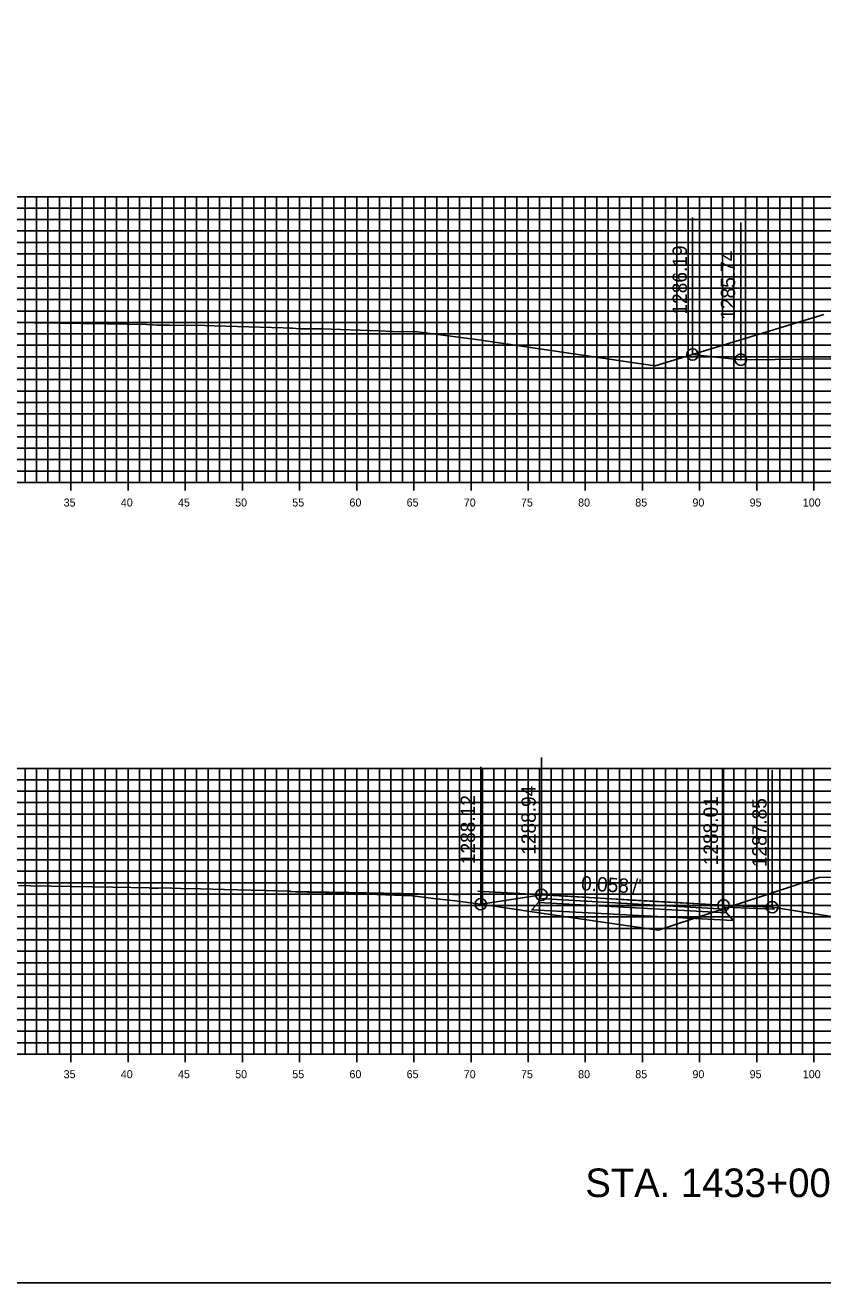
# Model space of a CAD drawing. Extents: x 674939 to 678919, y 750652 to 765176.
# Drawn here: x 678779.5 to 678849.3, y 758512.6 to 758622.6 of the extents above; entities that cross this region are included whole.
import ezdxf

# ---------------------------------------------------------------- set-up
doc = ezdxf.new("R2010")
doc.units = 0
for name, color, linetype in [('R_Alt Surface', 7, 'Continuous'), ('R_Axis', 7, 'Continuous'), ('R_Axis Annot', 7, 'Continuous'), ('R_Draft', 7, 'Continuous'), ('R_Exist Surface', 7, 'Continuous'), ('R_Fin Surface', 7, 'Continuous'), ('R_Grid', 7, 'Continuous'), ('R_No Plot', 7, 'Continuous'), ('R_Proposed Road', 7, 'Continuous'), ('R_Xsect Elev', 7, 'Continuous'), ('R_Xsect Slope', 7, 'Continuous')]:
    doc.layers.add(name, color=color, linetype=linetype)

msp = doc.modelspace()

# ---------------------------------------------------------------- linework, layer by layer
at = {"layer": 'R_Alt Surface'}
for points in [[(678824.42, 758545.83), (678840.88, 758544.9), (678841.46, 758544.24), (678823.85, 758545.17)], [(678824.55, 758546.16), (678840.75, 758545.24), (678840.88, 758544.9), (678824.42, 758545.83)]]:
    msp.add_lwpolyline(points, close=True, dxfattribs=at)
at = {"layer": 'R_Axis'}
for p, q in [((678783.53, 758581.85), (678783.53, 758583.25)), ((678788.53, 758581.85), (678788.53, 758583.25)), ((678793.53, 758581.85), (678793.53, 758583.25)), ((678798.53, 758581.85), (678798.53, 758583.25)), ((678803.53, 758581.85), (678803.53, 758583.25)), ((678808.53, 758581.85), (678808.53, 758583.25)), ((678813.53, 758581.85), (678813.53, 758583.25)), ((678818.53, 758581.85), (678818.53, 758583.25)), ((678823.53, 758581.85), (678823.53, 758583.25)), ((678828.53, 758581.85), (678828.53, 758583.25)), ((678833.53, 758581.85), (678833.53, 758583.25)), ((678838.53, 758581.85), (678838.53, 758583.25)), ((678843.53, 758581.85), (678843.53, 758583.25)), ((678848.53, 758581.85), (678848.53, 758583.25)), ((678598.53, 758582.55), (678898.53, 758582.55)), ((678598.53, 758532.55), (678898.53, 758532.55)), ((678783.53, 758531.85), (678783.53, 758533.25)), ((678788.53, 758531.85), (678788.53, 758533.25)), ((678793.53, 758531.85), (678793.53, 758533.25)), ((678798.53, 758531.85), (678798.53, 758533.25)), ((678803.53, 758531.85), (678803.53, 758533.25)), ((678808.53, 758531.85), (678808.53, 758533.25)), ((678813.53, 758531.85), (678813.53, 758533.25)), ((678818.53, 758531.85), (678818.53, 758533.25)), ((678823.53, 758531.85), (678823.53, 758533.25)), ((678828.53, 758531.85), (678828.53, 758533.25)), ((678833.53, 758531.85), (678833.53, 758533.25)), ((678838.53, 758531.85), (678838.53, 758533.25)), ((678843.53, 758531.85), (678843.53, 758533.25)), ((678848.53, 758531.85), (678848.53, 758533.25))]:
    msp.add_line(p, q, dxfattribs=at)
at = {"layer": 'R_Exist Surface'}
for points in [[(678779.28, 758596.53), (678780.34, 758596.52), (678786.73, 758596.42), (678790.18, 758596.36), (678790.7, 758596.35), (678791.05, 758596.31), (678791.13, 758596.3), (678791.99, 758596.32), (678792.16, 758596.32), (678795.26, 758596.27), (678796.06, 758596.25), (678802.1, 758596.08), (678802.71, 758596.06), (678802.71, 758596.06), (678802.88, 758596.06), (678802.96, 758596.05), (678803.48, 758596), (678803.76, 758596), (678805.48, 758596), (678810.47, 758595.81), (678811.67, 758595.77), (678813.86, 758595.72), (678814.28, 758595.66), (678819.21, 758595.03), (678833.21, 758592.96), (678834.63, 758592.74), (678849.39, 758597.24)], [(678778.96, 758547.3), (678780.03, 758547.27), (678781.83, 758547.24), (678787.2, 758547.15), (678790.38, 758547.1), (678790.57, 758547.08), (678790.78, 758547.06), (678791.2, 758547.08), (678791.58, 758547.09), (678793.16, 758547.05), (678794.86, 758547.01), (678796.97, 758546.96), (678800.47, 758546.87), (678802.58, 758546.81), (678802.62, 758546.8), (678802.67, 758546.8), (678802.83, 758546.77), (678803.17, 758546.74), (678804.22, 758546.73), (678805.07, 758546.73), (678809.5, 758546.54), (678813.38, 758546.39), (678813.4, 758546.39), (678815.49, 758546.15), (678817.18, 758545.96), (678819.77, 758545.62), (678825.65, 758544.75), (678829.85, 758544.14), (678834.91, 758543.4), (678842.57, 758545.91), (678848.96, 758548), (678852.47, 758548.02)]]:
    msp.add_lwpolyline(points, dxfattribs=at)
at = {"layer": 'R_Fin Surface'}
for points in [[(678837.91, 758593.74), (678838.67, 758593.66), (678842.13, 758593.29), (678845.13, 758593.32), (678847.3, 758593.35), (678850, 758593.38), (678853.7, 758593.43), (678855.18, 758593.61), (678855.49, 758593.65), (678861.66, 758594.41), (678863.27, 758594.61), (678867.89, 758595.17), (678870.69, 758595.51), (678873.89, 758595.88), (678877.78, 758596.34), (678879.68, 758596.56), (678884.56, 758597.12), (678885.27, 758597.2), (678888.73, 758597.59), (678891.08, 758597.53), (678897.08, 758597.37), (678897.35, 758597.36), (678897.43, 758597.36), (678898.53, 758597.34)], [(678819.38, 758545.67), (678823.58, 758546.32), (678824.69, 758546.49), (678826.99, 758546.36), (678833.6, 758545.97), (678840.62, 758545.57), (678840.82, 758545.56), (678841.46, 758545.53), (678844.09, 758545.43), (678844.88, 758545.4), (678851.87, 758544.3), (678855.06, 758543.8), (678862.11, 758542.69), (678866.78, 758541.96), (678872.79, 758541.04), (678876.79, 758542.26), (678879.02, 758542.94), (678885.69, 758544.97), (678892.28, 758546.95), (678893.66, 758547.37), (678895.97, 758548.06)], [(678844.88, 758545.4), (678872.79, 758541.04), (678895.97, 758548.06)], [(678819.13, 758546.81), (678819.13, 758546.81), (678820.09, 758546.76), (678820.11, 758546.76), (678822.81, 758546.6), (678824.56, 758546.5), (678824.69, 758546.49), (678824.69, 758546.49)], [(678802.67, 758546.79), (678807.83, 758546.68), (678807.85, 758546.68), (678816.99, 758546.51), (678817.48, 758546.52), (678817.55, 758546.53)], [(678824.69, 758546.49), (678819.38, 758545.67)]]:
    msp.add_lwpolyline(points, dxfattribs=at)
msp.add_lwpolyline([(678840.62, 758545.57), (678840.75, 758545.24), (678824.55, 758546.16), (678824.69, 758546.49)], close=True, dxfattribs=at)
at = {"layer": 'R_Grid'}
for p, q in [((678598.53, 758607.55), (678898.53, 758607.55)), ((678779.53, 758582.55), (678779.53, 758607.55)), ((678780.53, 758582.55), (678780.53, 758607.55)), ((678781.53, 758582.55), (678781.53, 758607.55)), ((678782.53, 758582.55), (678782.53, 758607.55)), ((678783.53, 758582.55), (678783.53, 758607.55)), ((678784.53, 758582.55), (678784.53, 758607.55)), ((678785.53, 758582.55), (678785.53, 758607.55)), ((678786.53, 758582.55), (678786.53, 758607.55)), ((678787.53, 758582.55), (678787.53, 758607.55)), ((678788.53, 758582.55), (678788.53, 758607.55)), ((678789.53, 758582.55), (678789.53, 758607.55)), ((678790.53, 758582.55), (678790.53, 758607.55)), ((678791.53, 758582.55), (678791.53, 758607.55)), ((678792.53, 758582.55), (678792.53, 758607.55)), ((678793.53, 758582.55), (678793.53, 758607.55)), ((678794.53, 758582.55), (678794.53, 758607.55)), ((678795.53, 758582.55), (678795.53, 758607.55)), ((678796.53, 758582.55), (678796.53, 758607.55)), ((678797.53, 758582.55), (678797.53, 758607.55)), ((678798.53, 758582.55), (678798.53, 758607.55)), ((678799.53, 758582.55), (678799.53, 758607.55)), ((678800.53, 758582.55), (678800.53, 758607.55)), ((678801.53, 758582.55), (678801.53, 758607.55)), ((678802.53, 758582.55), (678802.53, 758607.55)), ((678803.53, 758582.55), (678803.53, 758607.55)), ((678804.53, 758582.55), (678804.53, 758607.55)), ((678805.53, 758582.55), (678805.53, 758607.55)), ((678806.53, 758582.55), (678806.53, 758607.55)), ((678807.53, 758582.55), (678807.53, 758607.55)), ((678808.53, 758582.55), (678808.53, 758607.55)), ((678809.53, 758582.55), (678809.53, 758607.55)), ((678810.53, 758582.55), (678810.53, 758607.55)), ((678811.53, 758582.55), (678811.53, 758607.55)), ((678812.53, 758582.55), (678812.53, 758607.55)), ((678813.53, 758582.55), (678813.53, 758607.55)), ((678814.53, 758582.55), (678814.53, 758607.55)), ((678815.53, 758582.55), (678815.53, 758607.55)), ((678816.53, 758582.55), (678816.53, 758607.55)), ((678817.53, 758582.55), (678817.53, 758607.55)), ((678818.53, 758582.55), (678818.53, 758607.55)), ((678819.53, 758582.55), (678819.53, 758607.55)), ((678820.53, 758582.55), (678820.53, 758607.55)), ((678821.53, 758582.55), (678821.53, 758607.55)), ((678822.53, 758582.55), (678822.53, 758607.55)), ((678823.53, 758582.55), (678823.53, 758607.55)), ((678824.53, 758582.55), (678824.53, 758607.55)), ((678825.53, 758582.55), (678825.53, 758607.55)), ((678826.53, 758582.55), (678826.53, 758607.55)), ((678827.53, 758582.55), (678827.53, 758607.55)), ((678828.53, 758582.55), (678828.53, 758607.55)), ((678829.53, 758582.55), (678829.53, 758607.55)), ((678830.53, 758582.55), (678830.53, 758607.55)), ((678831.53, 758582.55), (678831.53, 758607.55)), ((678832.53, 758582.55), (678832.53, 758607.55)), ((678833.53, 758582.55), (678833.53, 758607.55)), ((678834.53, 758582.55), (678834.53, 758607.55)), ((678835.53, 758582.55), (678835.53, 758607.55)), ((678836.53, 758582.55), (678836.53, 758607.55)), ((678837.53, 758582.55), (678837.53, 758607.55)), ((678838.53, 758582.55), (678838.53, 758607.55)), ((678839.53, 758582.55), (678839.53, 758607.55)), ((678840.53, 758582.55), (678840.53, 758607.55)), ((678841.53, 758582.55), (678841.53, 758607.55)), ((678842.53, 758582.55), (678842.53, 758607.55)), ((678843.53, 758582.55), (678843.53, 758607.55)), ((678844.53, 758582.55), (678844.53, 758607.55)), ((678845.53, 758582.55), (678845.53, 758607.55)), ((678846.53, 758582.55), (678846.53, 758607.55)), ((678847.53, 758582.55), (678847.53, 758607.55)), ((678848.53, 758582.55), (678848.53, 758607.55)), ((678598.53, 758606.55), (678898.53, 758606.55)), ((678598.53, 758605.55), (678898.53, 758605.55)), ((678598.53, 758604.55), (678898.53, 758604.55)), ((678598.53, 758603.55), (678898.53, 758603.55)), ((678598.53, 758602.55), (678898.53, 758602.55)), ((678598.53, 758601.55), (678898.53, 758601.55)), ((678598.53, 758600.55), (678898.53, 758600.55)), ((678598.53, 758599.55), (678898.53, 758599.55)), ((678598.53, 758598.55), (678898.53, 758598.55)), ((678598.53, 758597.55), (678898.53, 758597.55)), ((678598.53, 758596.55), (678898.53, 758596.55)), ((678598.53, 758595.55), (678898.53, 758595.55)), ((678598.53, 758594.55), (678898.53, 758594.55)), ((678598.53, 758593.55), (678898.53, 758593.55)), ((678598.53, 758592.55), (678898.53, 758592.55)), ((678598.53, 758591.55), (678898.53, 758591.55)), ((678598.53, 758590.55), (678898.53, 758590.55)), ((678598.53, 758589.55), (678898.53, 758589.55)), ((678598.53, 758588.55), (678898.53, 758588.55)), ((678598.53, 758587.55), (678898.53, 758587.55)), ((678598.53, 758586.55), (678898.53, 758586.55)), ((678598.53, 758585.55), (678898.53, 758585.55)), ((678598.53, 758584.55), (678898.53, 758584.55)), ((678598.53, 758583.55), (678898.53, 758583.55)), ((678598.53, 758582.55), (678898.53, 758582.55)), ((678598.53, 758557.55), (678898.53, 758557.55)), ((678779.53, 758532.55), (678779.53, 758557.55)), ((678780.53, 758532.55), (678780.53, 758557.55)), ((678781.53, 758532.55), (678781.53, 758557.55)), ((678782.53, 758532.55), (678782.53, 758557.55)), ((678783.53, 758532.55), (678783.53, 758557.55)), ((678784.53, 758532.55), (678784.53, 758557.55)), ((678785.53, 758532.55), (678785.53, 758557.55)), ((678786.53, 758532.55), (678786.53, 758557.55)), ((678787.53, 758532.55), (678787.53, 758557.55)), ((678788.53, 758532.55), (678788.53, 758557.55)), ((678789.53, 758532.55), (678789.53, 758557.55)), ((678790.53, 758532.55), (678790.53, 758557.55)), ((678791.53, 758532.55), (678791.53, 758557.55)), ((678792.53, 758532.55), (678792.53, 758557.55)), ((678793.53, 758532.55), (678793.53, 758557.55)), ((678794.53, 758532.55), (678794.53, 758557.55)), ((678795.53, 758532.55), (678795.53, 758557.55)), ((678796.53, 758532.55), (678796.53, 758557.55)), ((678797.53, 758532.55), (678797.53, 758557.55)), ((678798.53, 758532.55), (678798.53, 758557.55)), ((678799.53, 758532.55), (678799.53, 758557.55)), ((678800.53, 758532.55), (678800.53, 758557.55)), ((678801.53, 758532.55), (678801.53, 758557.55)), ((678802.53, 758532.55), (678802.53, 758557.55)), ((678803.53, 758532.55), (678803.53, 758557.55)), ((678804.53, 758532.55), (678804.53, 758557.55)), ((678805.53, 758532.55), (678805.53, 758557.55)), ((678806.53, 758532.55), (678806.53, 758557.55)), ((678807.53, 758532.55), (678807.53, 758557.55)), ((678808.53, 758532.55), (678808.53, 758557.55)), ((678809.53, 758532.55), (678809.53, 758557.55)), ((678810.53, 758532.55), (678810.53, 758557.55)), ((678811.53, 758532.55), (678811.53, 758557.55)), ((678812.53, 758532.55), (678812.53, 758557.55)), ((678813.53, 758532.55), (678813.53, 758557.55)), ((678814.53, 758532.55), (678814.53, 758557.55)), ((678815.53, 758532.55), (678815.53, 758557.55)), ((678816.53, 758532.55), (678816.53, 758557.55)), ((678817.53, 758532.55), (678817.53, 758557.55)), ((678818.53, 758532.55), (678818.53, 758557.55)), ((678819.53, 758532.55), (678819.53, 758557.55)), ((678820.53, 758532.55), (678820.53, 758557.55)), ((678821.53, 758532.55), (678821.53, 758557.55)), ((678822.53, 758532.55), (678822.53, 758557.55)), ((678823.53, 758532.55), (678823.53, 758557.55)), ((678824.53, 758532.55), (678824.53, 758557.55)), ((678825.53, 758532.55), (678825.53, 758557.55)), ((678826.53, 758532.55), (678826.53, 758557.55)), ((678827.53, 758532.55), (678827.53, 758557.55)), ((678828.53, 758532.55), (678828.53, 758557.55)), ((678829.53, 758532.55), (678829.53, 758557.55)), ((678830.53, 758532.55), (678830.53, 758557.55)), ((678831.53, 758532.55), (678831.53, 758557.55)), ((678832.53, 758532.55), (678832.53, 758557.55)), ((678833.53, 758532.55), (678833.53, 758557.55)), ((678834.53, 758532.55), (678834.53, 758557.55)), ((678835.53, 758532.55), (678835.53, 758557.55)), ((678836.53, 758532.55), (678836.53, 758557.55)), ((678837.53, 758532.55), (678837.53, 758557.55)), ((678838.53, 758532.55), (678838.53, 758557.55)), ((678839.53, 758532.55), (678839.53, 758557.55)), ((678840.53, 758532.55), (678840.53, 758557.55)), ((678841.53, 758532.55), (678841.53, 758557.55)), ((678842.53, 758532.55), (678842.53, 758557.55)), ((678843.53, 758532.55), (678843.53, 758557.55)), ((678844.53, 758532.55), (678844.53, 758557.55)), ((678845.53, 758532.55), (678845.53, 758557.55)), ((678846.53, 758532.55), (678846.53, 758557.55)), ((678847.53, 758532.55), (678847.53, 758557.55)), ((678848.53, 758532.55), (678848.53, 758557.55)), ((678598.53, 758556.55), (678898.53, 758556.55)), ((678598.53, 758555.55), (678898.53, 758555.55)), ((678598.53, 758554.55), (678898.53, 758554.55)), ((678598.53, 758553.55), (678898.53, 758553.55)), ((678598.53, 758552.55), (678898.53, 758552.55)), ((678598.53, 758551.55), (678898.53, 758551.55)), ((678598.53, 758550.55), (678898.53, 758550.55)), ((678598.53, 758549.55), (678898.53, 758549.55)), ((678598.53, 758548.55), (678898.53, 758548.55)), ((678598.53, 758547.55), (678898.53, 758547.55)), ((678598.53, 758546.55), (678898.53, 758546.55)), ((678598.53, 758545.55), (678898.53, 758545.55)), ((678598.53, 758544.55), (678898.53, 758544.55)), ((678598.53, 758543.55), (678898.53, 758543.55)), ((678598.53, 758542.55), (678898.53, 758542.55)), ((678598.53, 758541.55), (678898.53, 758541.55)), ((678598.53, 758540.55), (678898.53, 758540.55)), ((678598.53, 758539.55), (678898.53, 758539.55)), ((678598.53, 758538.55), (678898.53, 758538.55)), ((678598.53, 758537.55), (678898.53, 758537.55)), ((678598.53, 758536.55), (678898.53, 758536.55)), ((678598.53, 758535.55), (678898.53, 758535.55)), ((678598.53, 758534.55), (678898.53, 758534.55)), ((678598.53, 758533.55), (678898.53, 758533.55)), ((678598.53, 758532.55), (678898.53, 758532.55))]:
    msp.add_line(p, q, dxfattribs=at)
at = {"layer": 'R_No Plot'}
msp.add_lwpolyline([(678578.53, 758512.55), (678918.53, 758512.55), (678918.53, 758732.55), (678578.53, 758732.55)], close=True, dxfattribs=at)
for centre in [(678837.91, 758593.74), (678842.13, 758593.29), (678824.69, 758546.49), (678824.69, 758546.49), (678819.38, 758545.67), (678840.62, 758545.57), (678844.88, 758545.4)]:
    msp.add_circle(centre, 0.5, dxfattribs=at)
at = {"layer": 'R_Proposed Road'}
for points in [[(678824.69, 758546.49), (678824.69, 758546.49), (678824.55, 758546.33), (678824.62, 758546.33)], [(678840.62, 758545.57), (678844.88, 758545.4), (678845.02, 758545.23), (678840.69, 758545.4)]]:
    msp.add_lwpolyline(points, close=True, dxfattribs=at)
at = {"layer": 'R_Xsect Elev'}
for p, q in [((678837.91, 758593.74), (678837.91, 758605.74)), ((678842.13, 758593.29), (678842.13, 758605.29)), ((678824.69, 758546.49), (678824.69, 758558.49)), ((678819.38, 758545.67), (678819.38, 758557.67)), ((678840.62, 758545.57), (678840.62, 758557.57)), ((678844.88, 758545.4), (678844.88, 758557.4))]:
    msp.add_line(p, q, dxfattribs=at)

# ---------------------------------------------------------------- texts
at = {"layer": 'R_Axis Annot'}
for s, p in [('35', (678782.9, 758580.45)), ('40', (678787.9, 758580.45)), ('45', (678792.9, 758580.45)), ('50', (678797.9, 758580.45)), ('55', (678802.9, 758580.45)), ('60', (678807.9, 758580.45)), ('65', (678812.9, 758580.45)), ('70', (678817.9, 758580.45)), ('75', (678822.9, 758580.45)), ('80', (678827.9, 758580.45)), ('85', (678832.9, 758580.45)), ('90', (678837.9, 758580.45)), ('95', (678842.9, 758580.45)), ('100', (678847.55, 758580.45)), ('35', (678782.9, 758530.45)), ('40', (678787.9, 758530.45)), ('45', (678792.9, 758530.45)), ('50', (678797.9, 758530.45)), ('55', (678802.9, 758530.45)), ('60', (678807.9, 758530.45)), ('65', (678812.9, 758530.45)), ('70', (678817.9, 758530.45)), ('75', (678822.9, 758530.45)), ('80', (678827.9, 758530.45)), ('85', (678832.9, 758530.45)), ('90', (678837.9, 758530.45)), ('95', (678842.9, 758530.45)), ('100', (678847.55, 758530.45))]:
    msp.add_text(s, height=0.7, dxfattribs=at).set_placement(p)
at = {"layer": 'R_Draft'}
msp.add_text('STA. 1433+00 TO STA. 1436+00', height=2.5, dxfattribs=at).set_placement((678828.53, 758520.05))
at = {"layer": 'R_Xsect Elev'}
for s, p in [('1286.19', (678837.41, 758597.24)), ('1285.74', (678841.63, 758596.79)), ('1288.94', (678824.19, 758549.99)), ('1288.12', (678818.88, 758549.17)), ('1288.01', (678840.12, 758549.07)), ('1287.85', (678844.38, 758548.9))]:
    msp.add_text(s, height=1.25, rotation=90, dxfattribs=at).set_placement(p)
at = {"layer": 'R_Xsect Slope'}
msp.add_text("0.058'/'", height=1.25, rotation=356.6675, dxfattribs=at).set_placement((678828.13, 758546.89))

doc.saveas('drawing.dxf')
